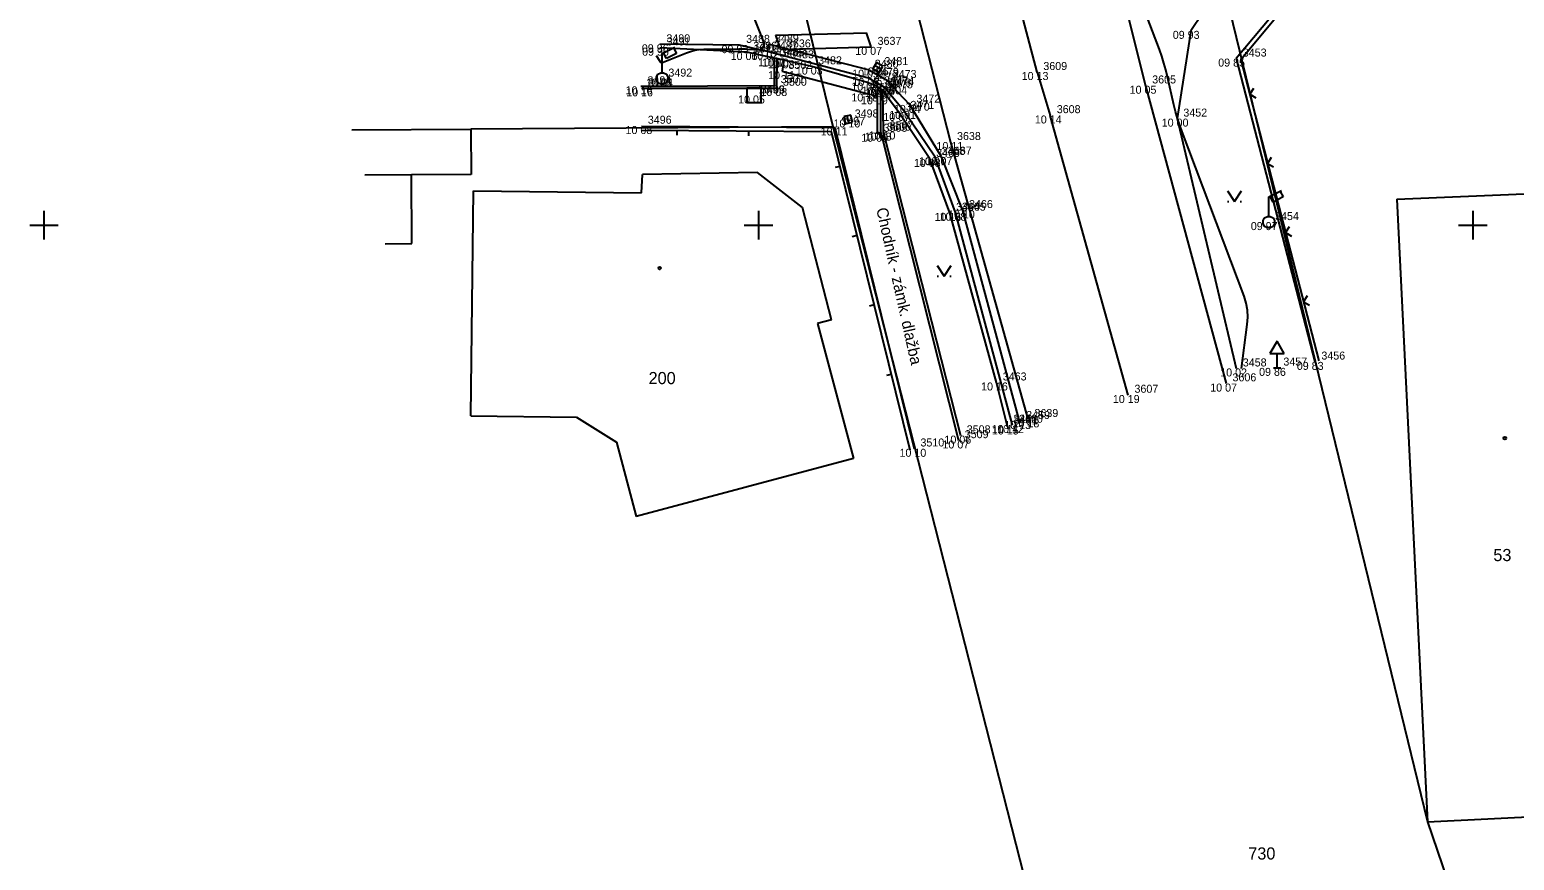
# Model space of a CAD drawing. Extents: x -703403 to -701924, y -1022520 to -1021856.
# Drawn here: x -702700.5 to -702648.5, y -1022372.2 to -1022343.2 of the extents above; entities that cross this region are included whole.
import ezdxf

# ---------------------------------------------------------------- set-up
doc = ezdxf.new("R2010")
doc.units = 0
for name, color, linetype in [('Ex_Major Contours', 7, 'Continuous'), ('Z_body', 7, 'Continuous'), ('Z_body_cisla', 7, 'Continuous'), ('Z_body_vysky_redukovane', 7, 'Continuous'), ('Z_chodnik', 7, 'Continuous'), ('Z_dopravni_znacky', 7, 'Continuous'), ('Z_hektometricka_sit', 7, 'Continuous'), ('Z_katastr_cisla_pozemkova', 7, 'Continuous'), ('Z_katastr_cisla_stavebni', 7, 'Continuous'), ('Z_katastr_hranice', 7, 'Continuous'), ('Z_katastr_vnitrni_kresba', 7, 'Continuous'), ('Z_katastr_znacky_budov', 7, 'Continuous'), ('Z_komunikace', 7, 'Continuous'), ('Z_obruba', 7, 'Continuous'), ('Z_ploty', 7, 'Continuous'), ('Z_ploty_znacky', 7, 'Continuous'), ('Z_popisy', 7, 'Continuous'), ('Z_rozhranni', 7, 'Continuous'), ('Z_site_kanalizace_znaky', 7, 'Continuous'), ('Z_site_nerozlisene_znaky', 7, 'Continuous'), ('Z_site_vo_znaky', 7, 'Continuous'), ('Z_vdz13_plna', 7, 'Continuous'), ('Z_vdz13_prerusovana', 7, 'Continuous'), ('Z_VDZ_25_plna', 7, 'Continuous'), ('Z_VDZ_25_prerus', 7, 'Continuous'), ('Z_vdz_prechod', 7, 'Continuous'), ('Z_zlabek', 7, 'Continuous'), ('Z_znaky_kultur', 7, 'Continuous')]:
    doc.layers.add(name, color=color, linetype=linetype)

# ---------------------------------------------------------------- blocks, each defined once
blk = doc.blocks.new('POINT_DISPLAY')
blk.add_line((0, 0), (0, 0))
blk = doc.blocks.new('Z13')
for p, q in [((0, 0.88), (0.45, 1.1)), ((0.4, 1.07), (0.5, 0.88)), ((0, 0.2), (0, 0.88)), ((0.15, 0.7), (0.05, 0.9)), ((0.5, 0.88), (0.15, 0.7)), ((-0.2, 0.05), (-0.15, 0.15)), ((-0.2, -0.05), (-0.2, 0.05)), ((-0.15, 0.15), (-0.05, 0.2)), ((-0.05, 0.2), (0.05, 0.2)), ((0.05, 0.2), (0.15, 0.15)), ((0.15, 0.15), (0.2, 0.05)), ((0.2, 0.05), (0.2, -0.05)), ((-0.15, -0.15), (-0.2, -0.05)), ((-0.05, -0.2), (-0.15, -0.15)), ((0.05, -0.2), (-0.05, -0.2)), ((0.15, -0.15), (0.05, -0.2)), ((0.2, -0.05), (0.15, -0.15))]:
    blk.add_line(p, q)
blk = doc.blocks.new('Z46260')
for p, q in [((0.13, 0.13), (-0.13, 0.13)), ((-0.13, 0.13), (-0.13, -0.13)), ((0.13, 0), (-0.13, 0)), ((0.13, -0.13), (0.13, 0.13)), ((-0.13, -0.13), (0.13, -0.13))]:
    blk.add_line(p, q)
blk = doc.blocks.new('Z608')
for p, q in [((0.25, 0.25), (-0.25, 0.25)), ((-0.25, 0.25), (-0.25, -0.25)), ((0.25, -0.25), (0.25, 0.25)), ((-0.25, -0.25), (0.25, -0.25))]:
    blk.add_line(p, q)
blk = doc.blocks.new('Z527')
for p, q in [((0, 0.93), (-0.25, 0.5)), ((0.25, 0.5), (0, 0.93)), ((-0.25, 0.5), (0.25, 0.5)), ((-0.13, 0), (0.13, 0)), ((0, 0), (0, 0.5))]:
    blk.add_line(p, q)
blk = doc.blocks.new('Z210')
blk.add_line((0, 0), (0, 0.17))
blk = doc.blocks.new('Z212')
for p, q in [((-0.17, 0.17), (0, 0)), ((0, 0), (0.17, 0.17))]:
    blk.add_line(p, q)
blk = doc.blocks.new('Z314')
for p, q in [((-0.25, 0.17), (0, -0.2)), ((0, -0.2), (0.25, 0.17)), ((-0.25, -0.2), (-0.2, -0.2)), ((0.2, -0.2), (0.25, -0.2))]:
    blk.add_line(p, q)

msp = doc.modelspace()

# ---------------------------------------------------------------- linework, layer by layer
at = {"layer": 'Ex_Major Contours'}
for points in [[(-702678.574, -1022344.06), (-702678.447, -1022344.263), (-702678.424, -1022344.29), (-702678.397, -1022344.306), (-702678.366, -1022344.309), (-702678.331, -1022344.3), (-702677.522, -1022343.97), (-702677.374, -1022343.917), (-702677.222, -1022343.879), (-702677.068, -1022343.855), (-702676.91, -1022343.846), (-702675.681, -1022343.831), (-702675.603, -1022343.831), (-702675.525, -1022343.832), (-702675.448, -1022343.835), (-702675.37, -1022343.84), (-702674.964, -1022343.867), (-702674.937, -1022343.866), (-702674.912, -1022343.858), (-702674.891, -1022343.843), (-702674.873, -1022343.822), (-702674.809, -1022343.723), (-702674.796, -1022343.698), (-702674.79, -1022343.672), (-702674.79, -1022343.646), (-702674.798, -1022343.619), (-702675.286, -1022342.385)], [(-702658.101, -1022355.008), (-702657.893, -1022353.473), (-702657.874, -1022353.219), (-702657.887, -1022352.969), (-702657.931, -1022352.722), (-702658.006, -1022352.479), (-702660.173, -1022346.738), (-702660.258, -1022346.503), (-702660.333, -1022346.265), (-702660.401, -1022346.025), (-702660.46, -1022345.783), (-702660.682, -1022344.804), (-702660.741, -1022344.563), (-702660.809, -1022344.325), (-702660.885, -1022344.089), (-702660.969, -1022343.856), (-702661.46, -1022342.572)]]:
    msp.add_lwpolyline(points, dxfattribs=at)
at = {"layer": 'Z_chodnik'}
for p, q in [((-702674.36, -1022344.17), (-702674.37, -1022345.2)), ((-702679.09, -1022345.21), (-702674.37, -1022345.2)), ((-702670.72, -1022346.76), (-702670.72, -1022345.23)), ((-702670.72, -1022346.76), (-702668, -1022357.53))]:
    msp.add_line(p, q, dxfattribs=at)
at = {"layer": 'Z_hektometricka_sit'}
for p, q in [((-702700, -1022349.5), (-702700, -1022350.5)), ((-702675, -1022349.5), (-702675, -1022350.5)), ((-702650, -1022349.5), (-702650, -1022350.5)), ((-702700.5, -1022350), (-702699.5, -1022350)), ((-702675.5, -1022350), (-702674.5, -1022350)), ((-702650.5, -1022350), (-702649.5, -1022350))]:
    msp.add_line(p, q, dxfattribs=at)
at = {"layer": 'Z_katastr_hranice'}
for p, q in [((-702672.38, -1022346.56), (-702675.7, -1022333.08)), ((-702658.75, -1022341.48), (-702651.59, -1022370.87)), ((-702689.233, -1022346.664), (-702685.06, -1022346.64)), ((-702672.38, -1022346.56), (-702685.06, -1022346.64)), ((-702685.06, -1022346.64), (-702685.05, -1022348.23)), ((-702664.06, -1022379.17), (-702672.38, -1022346.56)), ((-702687.14, -1022348.24), (-702688.767, -1022348.251)), ((-702685.05, -1022348.23), (-702687.14, -1022348.24)), ((-702651.59, -1022370.87), (-702645.84, -1022370.59)), ((-702651.59, -1022370.87), (-702648.7, -1022379.28))]:
    msp.add_line(p, q, dxfattribs=at)
at = {"layer": 'Z_katastr_vnitrni_kresba'}
for p, q in [((-702687.13, -1022350.64), (-702687.14, -1022348.24)), ((-702679.09, -1022348.87), (-702679.06, -1022348.22)), ((-702675.03, -1022348.16), (-702679.06, -1022348.22)), ((-702673.46, -1022349.38), (-702675.03, -1022348.16)), ((-702685.06, -1022356.67), (-702684.97, -1022348.8)), ((-702684.97, -1022348.8), (-702679.09, -1022348.87)), ((-702652.66, -1022349.09), (-702646.96, -1022348.85)), ((-702672.44, -1022353.31), (-702673.46, -1022349.38)), ((-702652.66, -1022349.09), (-702651.59, -1022370.87)), ((-702688.065, -1022350.645), (-702687.13, -1022350.64)), ((-702672.44, -1022353.31), (-702672.93, -1022353.44)), ((-702672.93, -1022353.44), (-702671.67, -1022358.16)), ((-702685.06, -1022356.67), (-702681.37, -1022356.71)), ((-702681.37, -1022356.71), (-702679.97, -1022357.59)), ((-702679.97, -1022357.59), (-702679.28, -1022360.19)), ((-702671.67, -1022358.16), (-702679.28, -1022360.19))]:
    msp.add_line(p, q, dxfattribs=at)
at = {"layer": 'Z_katastr_znacky_budov'}
for centre in [(-702678.452, -1022351.5), (-702648.882, -1022357.45)]:
    msp.add_circle(centre, 0.0437, dxfattribs=at)
at = {"layer": 'Z_komunikace'}
for p, q in [((-702658.67, -1022341.4), (-702659.87, -1022343.2)), ((-702659.87, -1022343.2), (-702660.35, -1022346.27)), ((-702675.66, -1022343.7), (-702678.45, -1022343.67)), ((-702674.69, -1022343.92), (-702675.66, -1022343.7)), ((-702671.15, -1022344.85), (-702674.69, -1022343.92)), ((-702670.6, -1022345.17), (-702671.15, -1022344.85)), ((-702669.91, -1022346), (-702670.6, -1022345.17)), ((-702668.82, -1022347.62), (-702669.91, -1022346)), ((-702660.35, -1022346.27), (-702658.28, -1022355.01)), ((-702668.1, -1022349.56), (-702668.82, -1022347.62)), ((-702666.11, -1022356.99), (-702668.1, -1022349.56))]:
    msp.add_line(p, q, dxfattribs=at)
at = {"layer": 'Z_obruba'}
for p, q in [((-702675.41, -1022343.94), (-702678.44, -1022343.79)), ((-702674.45, -1022344.16), (-702675.41, -1022343.94)), ((-702674.36, -1022344.17), (-702674.45, -1022344.16)), ((-702674.45, -1022344.16), (-702674.45, -1022345.11)), ((-702674.11, -1022344.23), (-702674.36, -1022344.17)), ((-702673.13, -1022344.45), (-702674.11, -1022344.23)), ((-702671.19, -1022345.01), (-702673.13, -1022344.45)), ((-702679.11, -1022345.14), (-702674.45, -1022345.11)), ((-702670.83, -1022345.15), (-702671.19, -1022345.01)), ((-702670.72, -1022345.23), (-702670.83, -1022345.15)), ((-702670.66, -1022345.29), (-702670.72, -1022345.23)), ((-702670.07, -1022346.07), (-702670.66, -1022345.29)), ((-702670.66, -1022345.29), (-702670.63, -1022346.72)), ((-702669, -1022347.68), (-702670.07, -1022346.07)), ((-702670.63, -1022346.72), (-702667.93, -1022357.36)), ((-702668.3, -1022349.57), (-702669, -1022347.68)), ((-702666.67, -1022355.5), (-702668.3, -1022349.57)), ((-702666.3, -1022356.99), (-702666.67, -1022355.5)), ((-702666.29, -1022357.04), (-702666.3, -1022356.99))]:
    msp.add_line(p, q, dxfattribs=at)
at = {"layer": 'Z_ploty'}
for p, q in [((-702656.18, -1022341.64), (-702658.28, -1022344.17)), ((-702656.11, -1022341.79), (-702658.12, -1022344.21)), ((-702658.28, -1022344.17), (-702655.53, -1022354.78)), ((-702658.12, -1022344.21), (-702655.39, -1022354.74)), ((-702679.1, -1022346.68), (-702672.45, -1022346.72)), ((-702679.09, -1022346.53), (-702672.33, -1022346.58)), ((-702672.45, -1022346.72), (-702669.7, -1022357.86)), ((-702672.33, -1022346.58), (-702669.55, -1022357.82))]:
    msp.add_line(p, q, dxfattribs=at)
at = {"layer": 'Z_rozhranni'}
for p, q in [((-702674.65, -1022343.67), (-702674.69, -1022343.92)), ((-702671.16, -1022344.56), (-702674.65, -1022343.67)), ((-702674.11, -1022344.23), (-702674.17, -1022344.61)), ((-702674.17, -1022344.61), (-702671.21, -1022345.39)), ((-702670.52, -1022344.92), (-702671.16, -1022344.56)), ((-702669.7, -1022345.79), (-702670.52, -1022344.92)), ((-702671.21, -1022345.39), (-702670.85, -1022345.49)), ((-702668.59, -1022347.61), (-702669.7, -1022345.79)), ((-702667.85, -1022349.48), (-702668.59, -1022347.61)), ((-702665.86, -1022356.85), (-702667.85, -1022349.48))]:
    msp.add_line(p, q, dxfattribs=at)
at = {"layer": 'Z_vdz13_plna'}
msp.add_line((-702662.06, -1022355.94), (-702664.79, -1022346.16), dxfattribs=at)
at = {"layer": 'Z_vdz13_prerusovana'}
for q in [(-702667.15, -1022337.37), (-702664.79, -1022346.16)]:
    msp.add_line((-702665.25, -1022344.64), q, dxfattribs=at)
at = {"layer": 'Z_VDZ_25_plna'}
for p, q in [((-702661.45, -1022345.12), (-702658.63, -1022355.54)), ((-702668.28, -1022347.09), (-702665.57, -1022356.79))]:
    msp.add_line(p, q, dxfattribs=at)
at = {"layer": 'Z_VDZ_25_prerus'}
for p, q in [((-702669.96, -1022340.53), (-702668.28, -1022347.09)), ((-702662.2, -1022342.15), (-702661.45, -1022345.12))]:
    msp.add_line(p, q, dxfattribs=at)
at = {"layer": 'Z_vdz_prechod'}
for p, q in [((-702674.4, -1022343.355), (-702671.216, -1022343.264)), ((-702671.05, -1022343.76), (-702671.216, -1022343.264)), ((-702674.4, -1022343.355), (-702674.23, -1022343.85)), ((-702674.23, -1022343.85), (-702671.05, -1022343.76))]:
    msp.add_line(p, q, dxfattribs=at)
at = {"layer": 'Z_zlabek'}
for p, q in [((-702670.83, -1022345.15), (-702670.85, -1022345.49)), ((-702670.85, -1022345.49), (-702670.84, -1022346.8)), ((-702670.84, -1022346.8), (-702670.72, -1022346.76))]:
    msp.add_line(p, q, dxfattribs=at)

# ---------------------------------------------------------------- block references
at = {"layer": 'Z_body'}
for p in [(-702659.87, -1022343.2), (-702678.45, -1022343.67), (-702678.44, -1022343.79), (-702675.66, -1022343.7), (-702674.65, -1022343.67), (-702671.05, -1022343.76), (-702675.41, -1022343.94), (-702674.69, -1022343.92), (-702674.45, -1022344.16), (-702674.36, -1022344.17), (-702674.23, -1022343.85), (-702674.11, -1022344.23), (-702658.28, -1022344.17), (-702674.17, -1022344.61), (-702673.13, -1022344.45), (-702671.16, -1022344.56), (-702671.15, -1022344.85), (-702670.82, -1022344.48), (-702665.25, -1022344.64), (-702679.11, -1022345.14), (-702679.09, -1022345.21), (-702678.37, -1022344.87), (-702674.45, -1022345.11), (-702674.37, -1022345.2), (-702671.19, -1022345.01), (-702670.83, -1022345.15), (-702670.72, -1022345.23), (-702670.66, -1022345.29), (-702670.6, -1022345.17), (-702670.52, -1022344.92), (-702661.45, -1022345.12), (-702675.15, -1022345.46), (-702671.21, -1022345.39), (-702670.85, -1022345.49), (-702669.7, -1022345.79), (-702671.86, -1022346.3), (-702670.07, -1022346.07), (-702669.91, -1022346), (-702664.79, -1022346.16), (-702660.35, -1022346.27), (-702679.09, -1022346.53), (-702672.33, -1022346.58), (-702670.84, -1022346.8), (-702670.72, -1022346.76), (-702670.63, -1022346.72), (-702668.28, -1022347.09), (-702669, -1022347.68), (-702668.82, -1022347.62), (-702668.59, -1022347.61), (-702667.85, -1022349.48), (-702668.3, -1022349.57), (-702668.1, -1022349.56), (-702657.14, -1022349.89), (-702658.28, -1022355.01), (-702656.85, -1022354.99), (-702655.53, -1022354.78), (-702666.67, -1022355.5), (-702658.63, -1022355.54), (-702662.06, -1022355.94), (-702665.57, -1022356.79), (-702666.3, -1022356.99), (-702666.29, -1022357.04), (-702666.11, -1022356.99), (-702665.86, -1022356.85), (-702669.55, -1022357.82), (-702668, -1022357.53), (-702667.93, -1022357.36)]:
    msp.add_blockref('POINT_DISPLAY', p, dxfattribs=at)
at = {"layer": 'Z_dopravni_znacky'}
msp.add_blockref('Z527', (-702656.85, -1022354.99), dxfattribs=at)
at = {"layer": 'Z_ploty_znacky'}
for name, p, rotation in [('Z212', (-702657.8, -1022345.42), -75.5), ('Z210', (-702677.85, -1022346.68), 179.6), ('Z210', (-702675.35, -1022346.7), 179.6), ('Z210', (-702672.15, -1022347.94), 103.9), ('Z212', (-702657.18, -1022347.84), -75.5), ('Z210', (-702671.55, -1022350.36), 103.9), ('Z212', (-702656.55, -1022350.26), -75.5), ('Z212', (-702655.92, -1022352.68), -75.5), ('Z210', (-702670.95, -1022352.79), 103.9), ('Z210', (-702670.35, -1022355.22), 103.9)]:
    msp.add_blockref(name, p, dxfattribs=dict(at, rotation=rotation))
at = {"layer": 'Z_site_kanalizace_znaky'}
for p, rotation in [((-702670.82, -1022344.48), -29.699999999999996), ((-702671.86, -1022346.3), -77.39999999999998)]:
    msp.add_blockref('Z46260', p, dxfattribs=dict(at, rotation=rotation))
at = {"layer": 'Z_site_nerozlisene_znaky'}
msp.add_blockref('Z608', (-702675.15, -1022345.46), dxfattribs=at)
at = {"layer": 'Z_site_vo_znaky'}
for p in [(-702678.37, -1022344.87), (-702657.14, -1022349.89)]:
    msp.add_blockref('Z13', p, dxfattribs=at)
at = {"layer": 'Z_znaky_kultur'}
for p in [(-702658.34, -1022348.97), (-702668.5, -1022351.58)]:
    msp.add_blockref('Z314', p, dxfattribs=at)

# ---------------------------------------------------------------- texts
at = {"layer": 'Z_body_cisla'}
for s, p in [('3490', (-702678.22, -1022343.6)), ('3491', (-702678.21, -1022343.71)), ('3488', (-702675.43, -1022343.62)), ('3486', (-702675.18, -1022343.86)), ('3487', (-702674.46, -1022343.85)), ('3489', (-702674.42, -1022343.6)), ('3485', (-702674.22, -1022344.08)), ('3484', (-702674.13, -1022344.1)), ('3636', (-702674, -1022343.78)), ('3637', (-702670.83, -1022343.69)), ('3453', (-702658.05, -1022344.1)), ('3502', (-702673.95, -1022344.53)), ('3483', (-702673.89, -1022344.16)), ('3482', (-702672.91, -1022344.37)), ('3480', (-702670.93, -1022344.49)), ('3481', (-702670.59, -1022344.4)), ('3609', (-702665.03, -1022344.57)), ('3494', (-702678.88, -1022345.07)), ('3495', (-702678.87, -1022345.14)), ('3492', (-702678.15, -1022344.8)), ('3501', (-702674.22, -1022345.03)), ('3500', (-702674.14, -1022345.12)), ('3478', (-702670.96, -1022344.94)), ('3479', (-702670.92, -1022344.78)), ('3477', (-702670.6, -1022345.07)), ('3474', (-702670.38, -1022345.1)), ('3473', (-702670.3, -1022344.85)), ('3605', (-702661.22, -1022345.04)), ('3499', (-702674.92, -1022345.39)), ('3503', (-702670.99, -1022345.32)), ('3504', (-702670.63, -1022345.42)), ('3476', (-702670.5, -1022345.15)), ('3475', (-702670.43, -1022345.21)), ('3470', (-702669.84, -1022345.99)), ('3471', (-702669.68, -1022345.93)), ('3472', (-702669.47, -1022345.71)), ('3608', (-702664.56, -1022346.08)), ('3496', (-702678.87, -1022346.45)), ('3497', (-702672.1, -1022346.5)), ('3498', (-702671.63, -1022346.23)), ('3506', (-702670.5, -1022346.69)), ('3507', (-702670.41, -1022346.65)), ('3452', (-702660.13, -1022346.2)), ('3505', (-702670.62, -1022346.73)), ('3638', (-702668.05, -1022347.02)), ('3469', (-702668.78, -1022347.61)), ('3468', (-702668.59, -1022347.54)), ('3467', (-702668.37, -1022347.53)), ('3464', (-702668.08, -1022349.49)), ('3465', (-702667.88, -1022349.49)), ('3466', (-702667.63, -1022349.4)), ('3454', (-702656.92, -1022349.82)), ('3458', (-702658.05, -1022354.94)), ('3457', (-702656.63, -1022354.91)), ('3456', (-702655.3, -1022354.7)), ('3463', (-702666.45, -1022355.43)), ('3606', (-702658.41, -1022355.46)), ('3607', (-702661.84, -1022355.86)), ('3462', (-702666.08, -1022356.91)), ('3461', (-702666.07, -1022356.97)), ('3460', (-702665.88, -1022356.91)), ('3459', (-702665.63, -1022356.78)), ('3639', (-702665.34, -1022356.71)), ('3509', (-702667.78, -1022357.45)), ('3508', (-702667.71, -1022357.28)), ('3510', (-702669.33, -1022357.74))]:
    msp.add_text(s, height=0.28, dxfattribs=at).set_placement(p)
at = {"layer": 'Z_body_vysky_redukovane'}
for s, p in [('09 93', (-702660.5, -1022343.48)), ('09 96', (-702679.08, -1022343.95)), ('09 96', (-702679.07, -1022344.07)), ('09 93', (-702676.29, -1022343.98)), ('10 01', (-702675.163, -1022343.95)), ('10 07', (-702671.61, -1022344.04)), ('10 06', (-702675.97, -1022344.22)), ('10 02', (-702675.25, -1022344.2)), ('10 07', (-702675.01, -1022344.44)), ('10 10', (-702674.873, -1022344.45)), ('10 07', (-702674.79, -1022344.13)), ('10 08', (-702674.67, -1022344.51)), ('09 85', (-702658.91, -1022344.45)), ('10 11', (-702674.66, -1022344.89)), ('10 03', (-702673.69, -1022344.73)), ('10 05', (-702671.72, -1022344.84)), ('10 05', (-702671.71, -1022345.13)), ('10 06', (-702671.38, -1022344.76)), ('10 13', (-702665.787, -1022344.92)), ('10 16', (-702679.647, -1022345.42)), ('10 16', (-702679.627, -1022345.49)), ('10 04', (-702678.93, -1022345.15)), ('10 06', (-702675.01, -1022345.39)), ('10 08', (-702674.93, -1022345.48)), ('10 08', (-702671.75, -1022345.29)), ('10 07', (-702671.39, -1022345.43)), ('10 07', (-702671.28, -1022345.51)), ('10 07', (-702671.22, -1022345.57)), ('10 04', (-702671.16, -1022345.45)), ('10 04', (-702671.08, -1022345.2)), ('10 05', (-702662.01, -1022345.4)), ('10 05', (-702675.71, -1022345.74)), ('10 18', (-702671.747, -1022345.67)), ('10 09', (-702671.41, -1022345.77)), ('10 04', (-702670.26, -1022346.07)), ('10 10', (-702672.373, -1022346.58)), ('10 07', (-702670.63, -1022346.35)), ('10 01', (-702670.423, -1022346.28)), ('10 14', (-702665.327, -1022346.44)), ('10 00', (-702660.887, -1022346.55)), ('10 08', (-702679.65, -1022346.81)), ('10 11', (-702672.82, -1022346.86)), ('10 09', (-702671.4, -1022347.08)), ('10 08', (-702671.28, -1022347.04)), ('10 10', (-702671.143, -1022347)), ('10 11', (-702668.77, -1022347.37)), ('10 08', (-702669.56, -1022347.96)), ('10 07', (-702669.38, -1022347.9)), ('10 07', (-702669.15, -1022347.89)), ('10 10', (-702668.363, -1022349.76)), ('10 16', (-702668.837, -1022349.85)), ('10 08', (-702668.66, -1022349.84)), ('09 97', (-702657.77, -1022350.17)), ('10 02', (-702658.84, -1022355.29)), ('09 86', (-702657.48, -1022355.27)), ('09 83', (-702656.16, -1022355.06)), ('10 16', (-702667.207, -1022355.78)), ('10 07', (-702659.19, -1022355.82)), ('10 19', (-702662.597, -1022356.22)), ('10 18', (-702666.107, -1022357.07)), ('10 14', (-702666.837, -1022357.27)), ('10 15', (-702666.827, -1022357.32)), ('10 12', (-702666.647, -1022357.27)), ('10 13', (-702666.397, -1022357.13)), ('10 10', (-702670.063, -1022358.1)), ('10 07', (-702668.56, -1022357.81)), ('10 06', (-702668.49, -1022357.64))]:
    msp.add_text(s, height=0.28, dxfattribs=at).set_placement(p)
at = {"layer": 'Z_katastr_cisla_pozemkova'}
msp.add_text('730', height=0.425, dxfattribs=at).set_placement((-702657.858, -1022372.189))
at = {"layer": 'Z_katastr_cisla_stavebni'}
for s, p in [('200', (-702678.843, -1022355.559)), ('53', (-702649.283, -1022361.75))]:
    msp.add_text(s, height=0.425, dxfattribs=at).set_placement(p)
at = {"layer": 'Z_popisy'}
msp.add_text('Chodník - zámk. dlažba', height=0.4, rotation=282.6, dxfattribs=at).set_placement((-702670.88, -1022349.43))

doc.saveas('drawing.dxf')
